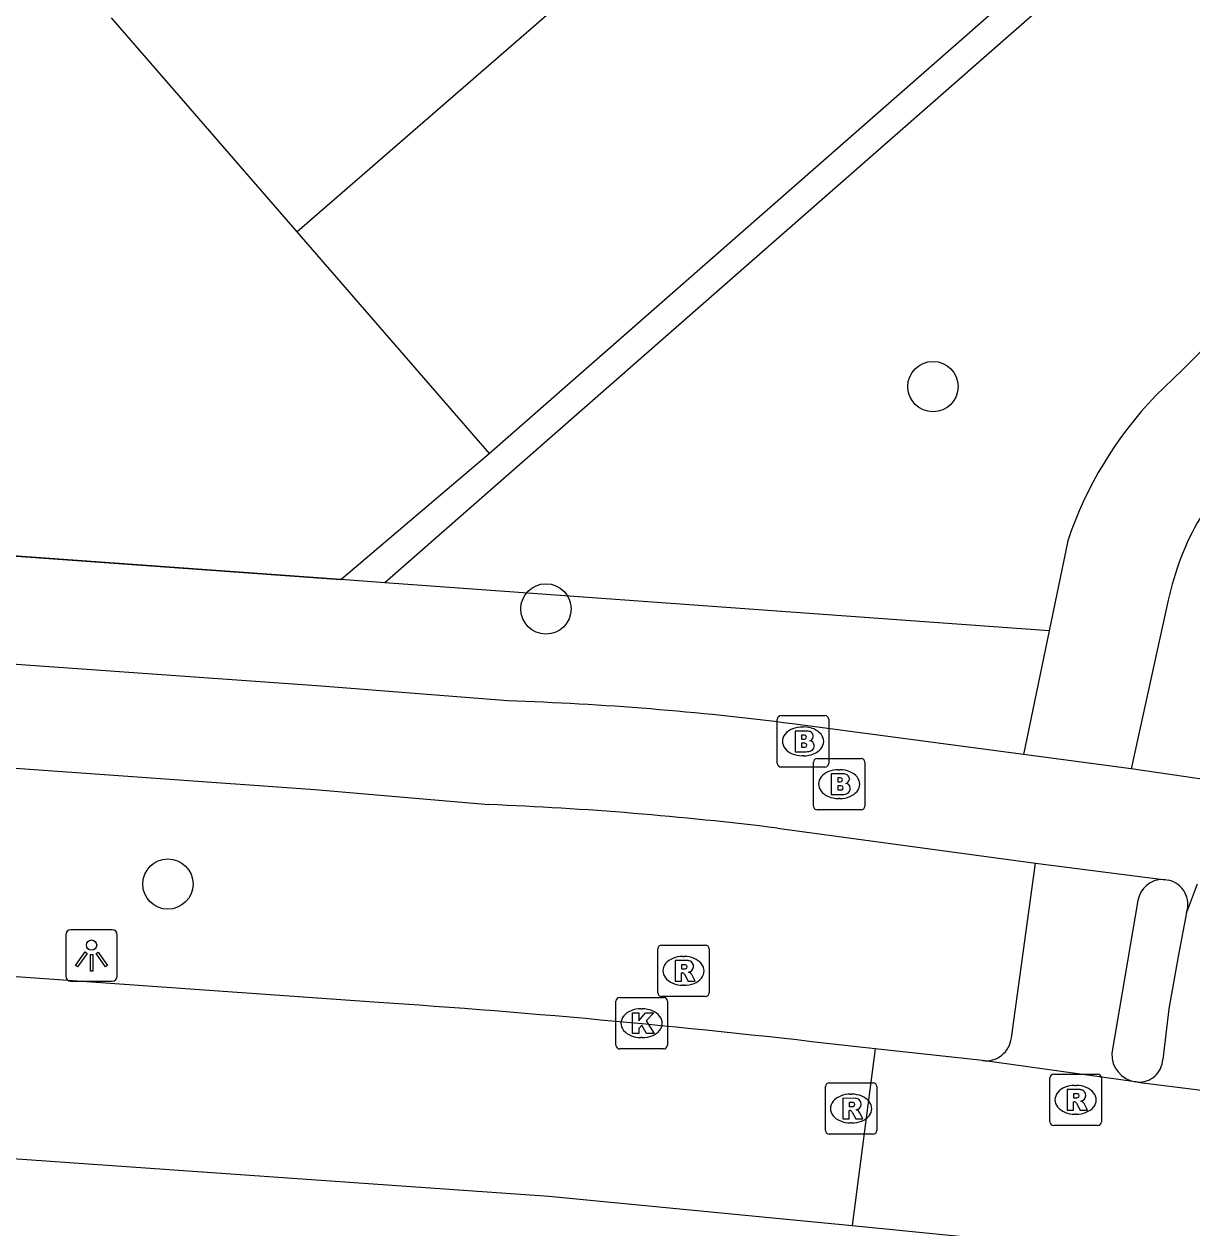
# Model space of a CAD drawing. Extents: x 155888 to 156864, y 383882 to 384671.
# Drawn here: x 156139.67 to 156162.37, y 383983.83 to 384007.22 of the extents above; entities that cross this region are included whole.
import ezdxf

# ---------------------------------------------------------------- set-up
doc = ezdxf.new("R2010")
doc.units = 0
for name, color, linetype in [('IMGEO_Boom', 7, 'Continuous'), ('IMGEO_Brandkraan', 7, 'Continuous'), ('IMGEO_Fietspad_gesloten', 7, 'Continuous'), ('IMGEO_Groenvoorziening', 7, 'Continuous'), ('IMGEO_Haag', 7, 'Continuous'), ('IMGEO_Hek', 7, 'Continuous'), ('IMGEO_Kolk', 7, 'Continuous'), ('IMGEO_Lichtpunt', 7, 'Continuous'), ('IMGEO_Pand', 7, 'Continuous'), ('IMGEO_Rijbaan_lokaal_gesloten', 7, 'Continuous'), ('IMGEO_Rioolput', 7, 'Continuous'), ('IMGEO_Voetpad_open', 7, 'Continuous')]:
    doc.layers.add(name, color=color, linetype=linetype)

msp = doc.modelspace()

# ---------------------------------------------------------------- linework, layer by layer
at = {"layer": 'IMGEO_Boom'}
for centre in [(156157.34, 384000.175), (156149.817, 383995.855), (156142.468, 383990.507)]:
    msp.add_circle(centre, 0.489, dxfattribs=at)
at = {"layer": 'IMGEO_Brandkraan'}
for p, q in [((156154.389, 383993.78), (156155.241, 383993.78)), ((156154.314, 383992.854), (156154.314, 383993.706)), ((156154.802, 383993.56), (156154.827, 383993.56)), ((156155.315, 383993.706), (156155.315, 383992.854)), ((156154.825, 383993), (156154.8, 383993)), ((156155.016, 383992.024), (156155.016, 383992.876)), ((156155.091, 383992.95), (156155.943, 383992.95)), ((156156.017, 383992.876), (156156.017, 383992.024)), ((156155.241, 383992.78), (156154.389, 383992.78)), ((156155.504, 383992.73), (156155.529, 383992.73)), ((156155.527, 383992.17), (156155.502, 383992.17)), ((156155.943, 383991.95), (156155.091, 383991.95))]:
    msp.add_line(p, q, dxfattribs=at)
for points in [[(156154.389, 383993.78), (156155.241, 383993.78)], [(156154.314, 383992.854), (156154.314, 383993.706)], [(156155.315, 383993.706), (156155.315, 383992.854)], [(156154.662, 383993.48), (156154.662, 383993.08), (156154.875, 383993.08)], [(156154.893, 383993.48), (156154.662, 383993.48)], [(156154.841, 383993.399), (156154.787, 383993.399), (156154.787, 383993.323)], [(156154.787, 383993.323), (156154.84, 383993.323)], [(156154.849, 383993.247), (156154.787, 383993.247), (156154.787, 383993.166)], [(156154.787, 383993.166), (156154.849, 383993.166)], [(156155.016, 383992.024), (156155.016, 383992.876)], [(156155.091, 383992.95), (156155.943, 383992.95)], [(156156.017, 383992.876), (156156.017, 383992.024)], [(156155.241, 383992.78), (156154.389, 383992.78)], [(156155.364, 383992.65), (156155.364, 383992.25), (156155.577, 383992.25)], [(156155.595, 383992.65), (156155.364, 383992.65)], [(156155.543, 383992.569), (156155.489, 383992.569), (156155.489, 383992.493)], [(156155.489, 383992.493), (156155.542, 383992.493)], [(156155.551, 383992.417), (156155.489, 383992.417), (156155.489, 383992.336)], [(156155.489, 383992.336), (156155.551, 383992.336)], [(156155.943, 383991.95), (156155.091, 383991.95)]]:
    msp.add_lwpolyline(points, dxfattribs=at)
for centre, radius, start, end in [((156154.391, 383993.704), 0.0765, 91.552, 178.448), ((156154.391, 383993.704), 0.0765, 91.552, 178.448), ((156155.239, 383993.704), 0.0765, 1.552, 88.448), ((156155.239, 383993.704), 0.0765, 1.552, 88.448), ((156154.842, 383993.361), 0.0379, 267.8285, 90.9355), ((156154.897, 383993.335), 0.145, 59.4692, 91.5367), ((156154.922, 383993.382), 0.0922, 285.5137, 58.1501), ((156154.927, 383993.19), 0.105, 301.3115, 78.989), ((156154.85, 383993.206), 0.0404, 269.8759, 90.5077), ((156154.881, 383993.331), 0.251, 268.6676, 293.5347), ((156154.391, 383992.856), 0.0765, 181.552, 268.448), ((156154.391, 383992.856), 0.0765, 181.552, 268.448), ((156155.093, 383992.874), 0.0765, 91.552, 178.448), ((156155.093, 383992.874), 0.0765, 91.552, 178.448), ((156155.239, 383992.856), 0.0765, 271.552, 358.448), ((156155.239, 383992.856), 0.0765, 271.552, 358.448), ((156155.941, 383992.874), 0.0765, 1.552, 88.448), ((156155.941, 383992.874), 0.0765, 1.552, 88.448), ((156155.544, 383992.531), 0.0379, 267.8285, 90.9355), ((156155.599, 383992.505), 0.145, 59.4692, 91.5367), ((156155.624, 383992.552), 0.0922, 285.5137, 58.1501), ((156155.552, 383992.376), 0.0404, 269.8759, 90.5077), ((156155.629, 383992.36), 0.105, 301.3115, 78.989), ((156155.583, 383992.501), 0.251, 268.6676, 293.5347), ((156155.093, 383992.026), 0.0765, 181.552, 268.448), ((156155.093, 383992.026), 0.0765, 181.552, 268.448), ((156155.941, 383992.026), 0.0765, 271.552, 358.448), ((156155.941, 383992.026), 0.0765, 271.552, 358.448)]:
    msp.add_arc(centre, radius, start, end, dxfattribs=at)
for centre, major_axis, ratio, start_param, end_param in [((156154.801, 383993.28), (-0.387, 0.002), 0.722429, 4.712389, 7.853982), ((156154.826, 383993.28), (-0.39, 0.002), 0.717154, 1.570796, 4.712389), ((156155.503, 383992.45), (-0.387, 0.002), 0.722429, 4.712389, 7.853982), ((156155.528, 383992.45), (-0.39, 0.002), 0.717154, 1.570796, 4.712389)]:
    msp.add_ellipse(centre, major_axis=major_axis, ratio=ratio, start_param=start_param, end_param=end_param, dxfattribs=at)
at = {"layer": 'IMGEO_Fietspad_gesloten'}
for points in [[(156162.27, 383989.954), (156162.291, 383989.991), (156162.48, 383990.514)], [(156162.27, 383989.954), (156162.108, 383989.102), (156161.923, 383988.086), (156161.806, 383987.096)]]:
    msp.add_lwpolyline(points, dxfattribs=at)
msp.add_arc((156161.35, 383987.116), 0.456, 265.346, 357.5013, dxfattribs=at)
at = {"layer": 'IMGEO_Groenvoorziening'}
for points in [[(156145.832, 383996.423), (156139.364, 383996.889)], [(156159.598, 383995.431), (156146.685, 383996.361)]]:
    msp.add_lwpolyline(points, dxfattribs=at)
at = {"layer": 'IMGEO_Haag'}
for points in [[(156165.46, 384012.822), (156146.685, 383996.361)], [(156145.832, 383996.423), (156148.715, 383998.873)], [(156146.685, 383996.361), (156145.832, 383996.423)]]:
    msp.add_lwpolyline(points, dxfattribs=at)
at = {"layer": 'IMGEO_Hek'}
for points in [[(156093.133, 384000.218), (156145.832, 383996.423)], [(156145.832, 383996.423), (156148.715, 383998.873)]]:
    msp.add_lwpolyline(points, dxfattribs=at)
at = {"layer": 'IMGEO_Kolk'}
for p, q in [((156151.176, 383987.377), (156151.176, 383988.229)), ((156151.251, 383988.303), (156152.103, 383988.303)), ((156152.177, 383988.229), (156152.177, 383987.377)), ((156151.664, 383988.083), (156151.689, 383988.083)), ((156151.687, 383987.523), (156151.662, 383987.523)), ((156152.103, 383987.303), (156151.251, 383987.303))]:
    msp.add_line(p, q, dxfattribs=at)
for points in [[(156151.176, 383987.377), (156151.176, 383988.229)], [(156151.251, 383988.303), (156152.103, 383988.303)], [(156152.177, 383988.229), (156152.177, 383987.377)], [(156151.497, 383988.003), (156151.62, 383988.003), (156151.62, 383987.852), (156151.75, 383988.003), (156151.914, 383988.003), (156151.768, 383987.852), (156151.921, 383987.603), (156151.769, 383987.603), (156151.684, 383987.767), (156151.62, 383987.7), (156151.62, 383987.603), (156151.497, 383987.603), (156151.497, 383988.003)], [(156152.103, 383987.303), (156151.251, 383987.303)]]:
    msp.add_lwpolyline(points, dxfattribs=at)
for centre, start, end in [((156151.253, 383988.227), 91.552, 178.448), ((156151.253, 383988.227), 91.552, 178.448), ((156152.101, 383988.227), 1.552, 88.448), ((156152.101, 383988.227), 1.552, 88.448), ((156151.253, 383987.379), 181.552, 268.448), ((156151.253, 383987.379), 181.552, 268.448), ((156152.101, 383987.379), 271.552, 358.448), ((156152.101, 383987.379), 271.552, 358.448)]:
    msp.add_arc(centre, 0.0765, start, end, dxfattribs=at)
for centre, major_axis, ratio, start_param, end_param in [((156151.663, 383987.803), (-0.387, 0.002), 0.722429, 4.712389, 7.853982), ((156151.688, 383987.803), (-0.39, 0.002), 0.717154, 1.570796, 4.712389)]:
    msp.add_ellipse(centre, major_axis=major_axis, ratio=ratio, start_param=start_param, end_param=end_param, dxfattribs=at)
at = {"layer": 'IMGEO_Lichtpunt'}
for p, q in [((156140.486, 383989.524), (156140.486, 383988.717)), ((156140.486, 383989.524), (156140.486, 383988.717)), ((156141.388, 383989.619), (156140.58, 383989.619)), ((156141.388, 383989.619), (156140.58, 383989.619)), ((156141.482, 383988.717), (156141.482, 383989.524)), ((156141.482, 383988.717), (156141.482, 383989.524)), ((156140.58, 383988.623), (156141.388, 383988.623)), ((156140.58, 383988.623), (156141.388, 383988.623))]:
    msp.add_line(p, q, dxfattribs=at)
for points in [[(156140.86, 383989.188), (156140.899, 383989.16), (156140.711, 383988.898), (156140.673, 383988.925), (156140.86, 383989.188)], [(156140.962, 383989.14), (156141.009, 383989.14), (156141.009, 383988.818), (156140.962, 383988.818), (156140.962, 383989.14)], [(156141.072, 383989.16), (156141.11, 383989.187), (156141.297, 383988.925), (156141.258, 383988.897), (156141.072, 383989.16)]]:
    msp.add_lwpolyline(points, dxfattribs=at)
msp.add_circle((156140.985, 383989.322), 0.0994, dxfattribs=at)
for centre, start, end in [((156140.58, 383989.524), 90, 180), ((156140.58, 383989.524), 90, 180), ((156141.388, 383989.524), 0, 90), ((156141.388, 383989.524), 0, 90), ((156140.58, 383988.717), 180, 270), ((156140.58, 383988.717), 180, 270), ((156141.388, 383988.717), 270, 0), ((156141.388, 383988.717), 270, 360)]:
    msp.add_arc(centre, 0.0946, start, end, dxfattribs=at)
at = {"layer": 'IMGEO_Pand'}
for points in [[(156144.978, 384003.179), (156156.778, 384013.427)], [(156148.715, 383998.873), (156160.469, 384009.177)], [(156141.368, 384007.341), (156144.978, 384003.179)], [(156144.978, 384003.179), (156147.737, 384000), (156148.715, 383998.873)]]:
    msp.add_lwpolyline(points, dxfattribs=at)
at = {"layer": 'IMGEO_Rijbaan_lokaal_gesloten'}
for points in [[(156146.469, 383988.213), (156129.263, 383989.432), (156112.851, 383990.583), (156101.423, 383991.37), (156093.812, 383991.938), (156086.217, 383992.489)], [(156085.954, 383988.92), (156093.965, 383988.367), (156149.873, 383984.441), (156155.772, 383983.87)], [(156156.217, 383987.304), (156155.772, 383983.87)], [(156156.217, 383987.304), (156155.863, 383987.342)], [(156158.303, 383987.077), (156156.217, 383987.304)], [(156161.273, 383986.666), (156158.303, 383987.077)], [(156161.313, 383986.661), (156161.293, 383986.663), (156161.273, 383986.666)], [(156161.313, 383986.661), (156165.195, 383986.17)], [(156155.772, 383983.87), (156157.853, 383983.668)]]:
    msp.add_lwpolyline(points, dxfattribs=at)
msp.add_arc((156134.546, 383808.524), 180.084, 83.20177, 86.20373, dxfattribs=at)
at = {"layer": 'IMGEO_Rioolput'}
for p, q in [((156152.065, 383989.321), (156152.917, 383989.321)), ((156151.99, 383988.395), (156151.99, 383989.247)), ((156152.478, 383989.101), (156152.503, 383989.101)), ((156152.991, 383989.247), (156152.991, 383988.395)), ((156152.501, 383988.541), (156152.476, 383988.541)), ((156152.917, 383988.321), (156152.065, 383988.321)), ((156159.612, 383985.889), (156159.612, 383986.741)), ((156159.687, 383986.815), (156160.539, 383986.815)), ((156160.613, 383986.741), (156160.613, 383985.889)), ((156155.248, 383985.719), (156155.248, 383986.571)), ((156155.323, 383986.645), (156156.175, 383986.645)), ((156156.249, 383986.571), (156156.249, 383985.719)), ((156160.1, 383986.595), (156160.125, 383986.595)), ((156155.736, 383986.425), (156155.761, 383986.425)), ((156160.123, 383986.035), (156160.098, 383986.035)), ((156155.759, 383985.865), (156155.734, 383985.865)), ((156160.539, 383985.815), (156159.687, 383985.815)), ((156156.175, 383985.645), (156155.323, 383985.645))]:
    msp.add_line(p, q, dxfattribs=at)
for points in [[(156152.065, 383989.321), (156152.917, 383989.321)], [(156151.99, 383988.395), (156151.99, 383989.247)], [(156152.991, 383989.247), (156152.991, 383988.395)], [(156152.579, 383989.019), (156152.327, 383989.021), (156152.327, 383988.621)], [(156152.505, 383988.94), (156152.451, 383988.94), (156152.451, 383988.859)], [(156152.451, 383988.859), (156152.503, 383988.859)], [(156152.327, 383988.621), (156152.451, 383988.621), (156152.451, 383988.783), (156152.462, 383988.783)], [(156152.509, 383988.754), (156152.58, 383988.621), (156152.72, 383988.621), (156152.655, 383988.747)], [(156152.917, 383988.321), (156152.065, 383988.321)], [(156159.612, 383985.889), (156159.612, 383986.741)], [(156159.687, 383986.815), (156160.539, 383986.815)], [(156160.613, 383986.741), (156160.613, 383985.889)], [(156155.248, 383985.719), (156155.248, 383986.571)], [(156155.323, 383986.645), (156156.175, 383986.645)], [(156156.249, 383986.571), (156156.249, 383985.719)], [(156160.201, 383986.513), (156159.949, 383986.515), (156159.949, 383986.115)], [(156155.837, 383986.343), (156155.585, 383986.345), (156155.585, 383985.945)], [(156155.763, 383986.264), (156155.709, 383986.264), (156155.709, 383986.183)], [(156159.949, 383986.115), (156160.073, 383986.115), (156160.073, 383986.277), (156160.084, 383986.277)], [(156160.127, 383986.434), (156160.073, 383986.434), (156160.073, 383986.353)], [(156160.073, 383986.353), (156160.125, 383986.353)], [(156160.131, 383986.248), (156160.202, 383986.115), (156160.342, 383986.115), (156160.277, 383986.241)], [(156155.585, 383985.945), (156155.709, 383985.945), (156155.709, 383986.107), (156155.72, 383986.107)], [(156155.709, 383986.183), (156155.761, 383986.183)], [(156155.767, 383986.078), (156155.838, 383985.945), (156155.978, 383985.945), (156155.913, 383986.071)], [(156160.539, 383985.815), (156159.687, 383985.815)], [(156156.175, 383985.645), (156155.323, 383985.645)]]:
    msp.add_lwpolyline(points, dxfattribs=at)
for centre, radius, start, end in [((156152.067, 383989.245), 0.0765, 91.552, 178.448), ((156152.067, 383989.245), 0.0765, 91.552, 178.448), ((156152.915, 383989.245), 0.0765, 1.552, 88.448), ((156152.915, 383989.245), 0.0765, 1.552, 88.448), ((156152.487, 383989.048), 0.19, 274.7715, 282.9687), ((156152.511, 383988.844), 0.0964, 77.0061, 93.1865), ((156152.525, 383988.901), 0.0378, 276.6634, 79.6772), ((156152.578, 383988.909), 0.109, 350.3612, 89.416), ((156152.576, 383988.909), 0.112, 277.5842, 350.9817), ((156152.461, 383988.73), 0.0533, 26.0293, 88.6989), ((156152.56, 383988.694), 0.108, 29.5134, 73.7905), ((156152.067, 383988.397), 0.0765, 181.552, 268.448), ((156152.067, 383988.397), 0.0765, 181.552, 268.448), ((156152.915, 383988.397), 0.0765, 271.552, 358.448), ((156152.915, 383988.397), 0.0765, 271.552, 358.448), ((156159.689, 383986.739), 0.0765, 91.552, 178.448), ((156159.689, 383986.739), 0.0765, 91.552, 178.448), ((156160.537, 383986.739), 0.0765, 1.552, 88.448), ((156160.537, 383986.739), 0.0765, 1.552, 88.448), ((156155.325, 383986.569), 0.0765, 91.552, 178.448), ((156155.325, 383986.569), 0.0765, 91.552, 178.448), ((156156.173, 383986.569), 0.0765, 1.552, 88.448), ((156156.173, 383986.569), 0.0765, 1.552, 88.448), ((156160.2, 383986.403), 0.109, 350.3612, 89.416), ((156155.769, 383986.168), 0.0964, 77.0061, 93.1865), ((156155.783, 383986.225), 0.0378, 276.6634, 79.6772), ((156155.836, 383986.233), 0.109, 350.3612, 89.416), ((156160.083, 383986.224), 0.0533, 26.0293, 88.6989), ((156160.109, 383986.542), 0.19, 274.7715, 282.9687), ((156160.133, 383986.338), 0.0964, 77.0061, 93.1865), ((156160.147, 383986.395), 0.0378, 276.6634, 79.6772), ((156160.198, 383986.403), 0.112, 277.5842, 350.9817), ((156160.182, 383986.188), 0.108, 29.5134, 73.7905), ((156155.719, 383986.054), 0.0533, 26.0293, 88.6989), ((156155.745, 383986.372), 0.19, 274.7715, 282.9687), ((156155.834, 383986.233), 0.112, 277.5842, 350.9817), ((156155.818, 383986.018), 0.108, 29.5134, 73.7905), ((156159.689, 383985.891), 0.0765, 181.552, 268.448), ((156159.689, 383985.891), 0.0765, 181.552, 268.448), ((156160.537, 383985.891), 0.0765, 271.552, 358.448), ((156160.537, 383985.891), 0.0765, 271.552, 358.448), ((156155.325, 383985.721), 0.0765, 181.552, 268.448), ((156155.325, 383985.721), 0.0765, 181.552, 268.448), ((156156.173, 383985.721), 0.0765, 271.552, 358.448), ((156156.173, 383985.721), 0.0765, 271.552, 358.448)]:
    msp.add_arc(centre, radius, start, end, dxfattribs=at)
for centre, major_axis, ratio, start_param, end_param in [((156152.477, 383988.821), (-0.387, 0.002), 0.722429, 4.712389, 7.853982), ((156152.502, 383988.821), (-0.39, 0.002), 0.717154, 1.570796, 4.712389), ((156160.099, 383986.315), (-0.387, 0.002), 0.722429, 4.712389, 7.853982), ((156160.124, 383986.315), (-0.39, 0.002), 0.717154, 1.570796, 4.712389), ((156155.735, 383986.145), (-0.387, 0.002), 0.722429, 4.712389, 7.853982), ((156155.76, 383986.145), (-0.39, 0.002), 0.717154, 1.570796, 4.712389)]:
    msp.add_ellipse(centre, major_axis=major_axis, ratio=ratio, start_param=start_param, end_param=end_param, dxfattribs=at)
at = {"layer": 'IMGEO_Voetpad_open'}
for points in [[(156162.187, 384000.492), (156161.67, 384000)], [(156149.077, 383994.065), (156145.446, 383994.355), (156082.733, 383998.809)], [(156159.959, 383997.176), (156159.598, 383995.431)], [(156085.842, 383993.002), (156086.044, 383996.583), (156094.413, 383995.975), (156145.324, 383992.343), (156148.709, 383992.051)], [(156161.913, 383996.021), (156161.194, 383992.745)], [(156159.598, 383995.431), (156159.099, 383993.024)], [(156159.099, 383993.024), (156154.609, 383993.621)], [(156161.194, 383992.745), (156159.099, 383993.024)], [(156163.228, 383992.447), (156161.194, 383992.745)], [(156154.317, 383991.594), (156159.336, 383990.911)], [(156158.865, 383987.518), (156159.336, 383990.911)], [(156159.336, 383990.911), (156161.816, 383990.596)], [(156161.816, 383990.596), (156161.852, 383990.594), (156161.887, 383990.589), (156161.922, 383990.582)], [(156161.324, 383990.185), (156160.814, 383987.219)]]:
    msp.add_lwpolyline(points, dxfattribs=at)
for centre, radius, start, end in [((156249.24, 383914.955), 122.045, 130.54423, 135.50326), ((156167.151, 383994.749), 7.591, 136.2278, 161.3507), ((156167.186, 383994.899), 5.391, 131.4375, 167.9838), ((156147.261, 383936.756), 57.338, 82.63733, 88.18519), ((156146.041, 383924.673), 67.431, 82.95007, 87.73237), ((156161.807, 383990.107), 0.489, 88.9552, 170.7933), ((156161.807, 383990.108), 0.488, 341.6036, 76.3816), ((156158.366, 383987.575), 0.502, 262.7708, 353.4716), ((156161.358, 383987.203), 0.544, 178.3285, 261.0581)]:
    msp.add_arc(centre, radius, start, end, dxfattribs=at)

doc.saveas('drawing.dxf')
